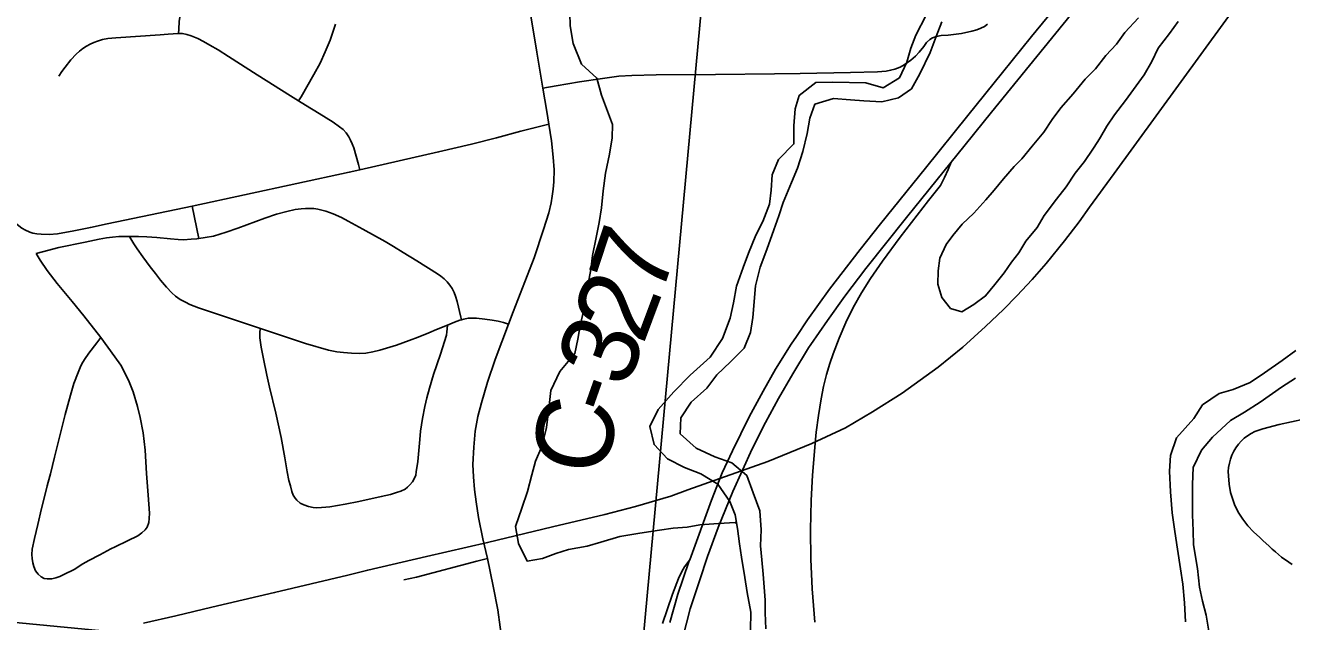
# Model space of a CAD drawing. Extents: x 0 to 1134, y 0 to 440.
# Drawn here: x 844.396 to 845.331, y 363.179 to 363.619 of the extents above; entities that cross this region are included whole.
import ezdxf

# ---------------------------------------------------------------- set-up
doc = ezdxf.new("R2010")
doc.units = 0
for name, color, linetype in [('GM_X_City_Street', 7, 'Continuous'), ('GM_X_County_Road', 7, 'Continuous'), ('GM_X_County_Road_Text', 7, 'Continuous'), ('GM_X_Interchange_Ramps', 7, 'Continuous'), ('GM_X_Major_River', 7, 'Continuous'), ('GM_X_Minor_Lake', 7, 'Continuous'), ('GM_X_Minor_River', 7, 'Continuous'), ('GM_X_Rail_Line', 7, 'Continuous'), ('GM_X_Section', 7, 'Continuous'), ('GM_X_Township_Road', 7, 'Continuous'), ('GM_X_US_Route', 7, 'Continuous')]:
    doc.layers.add(name, color=color, linetype=linetype)

msp = doc.modelspace()

# ---------------------------------------------------------------- linework, layer by layer
at = {"layer": 'GM_X_City_Street'}
for points in [[(844.77819, 363.57225), (844.78798, 363.57389), (844.80509, 363.57675), (844.82228, 363.57941), (844.83414, 363.58104), (844.84392, 363.58164), (844.86185, 363.58208), (844.90566, 363.58235), (844.94922, 363.5828), (844.96824, 363.58308), (845.00522, 363.58362), (845.0253, 363.58415), (845.03152, 363.58475), (845.03493, 363.58534), (845.03804, 363.58623), (845.0419, 363.58771), (845.04482, 363.58937), (845.04743, 363.59106), (845.0499, 363.59295), (845.0533, 363.59586), (845.05597, 363.59867), (845.05938, 363.60282), (845.06146, 363.60579), (845.06397, 363.60801), (845.0659, 363.6092), (845.06886, 363.61038), (845.07227, 363.61098), (845.07731, 363.61127), (845.08724, 363.6126), (845.09494, 363.61423), (845.0985, 363.61513), (845.10161, 363.61646), (845.10413, 363.61779), (845.1065, 363.61942)], [(845.3314, 363.22059), (845.32893, 363.22232), (845.32367, 363.226), (845.319, 363.23001), (845.31655, 363.23204), (845.31435, 363.23416), (845.30985, 363.23845), (845.30755, 363.24057), (845.30299, 363.2448), (845.29874, 363.24928), (845.29499, 363.25419), (845.29166, 363.25941), (845.28888, 363.26497), (845.28775, 363.26786), (845.28679, 363.27082), (845.28601, 363.27383), (845.28487, 363.27997), (845.28436, 363.28619), (845.28425, 363.28931), (845.28449, 363.2924), (845.28507, 363.29547), (845.28591, 363.29848), (845.28699, 363.3014), (845.28831, 363.30422), (845.28987, 363.3069), (845.29169, 363.30939), (845.29374, 363.31171), (845.296, 363.31382), (845.29845, 363.31571), (845.30107, 363.31736), (845.30383, 363.31878), (845.30672, 363.31994), (845.3097, 363.32088), (845.32179, 363.324), (845.33998, 363.32806)]]:
    msp.add_lwpolyline(points, dxfattribs=at)
at = {"layer": 'GM_X_County_Road'}
for points in [[(844.77819, 363.57225), (844.77379, 363.59879), (844.77008, 363.6212), (844.76508, 363.64917), (844.76064, 363.6738), (844.75969, 363.67897), (844.75912, 363.68375), (844.75864, 363.69018), (844.75835, 363.69729)], [(844.51912, 363.48519), (844.50736, 363.48266), (844.45639, 363.47198), (844.44404, 363.46948), (844.43193, 363.46694), (844.41976, 363.46477), (844.41369, 363.4642), (844.40761, 363.46435), (844.40458, 363.46471), (844.40161, 363.46529), (844.39942, 363.46596), (844.39875, 363.46615), (844.39606, 363.46734), (844.39349, 363.46891), (844.38867, 363.47266), (844.38418, 363.47685), (844.37792, 363.48365), (844.36959, 363.49417), (844.34758, 363.52336), (844.33029, 363.54546), (844.31353, 363.56765), (844.29232, 363.59445), (844.28787, 363.6)], [(844.78255, 363.54567), (844.78101, 363.55489), (844.77819, 363.57225)], [(844.78255, 363.54567), (844.77078, 363.54265), (844.76178, 363.54035), (844.74386, 363.5355), (844.72536, 363.53083), (844.70119, 363.52508), (844.64301, 363.51191)], [(844.75278, 363.398), (844.7562, 363.40707), (844.77161, 363.44708), (844.77871, 363.46783), (844.78249, 363.4803), (844.78423, 363.48759), (844.78508, 363.49243), (844.78583, 363.49761), (844.78628, 363.50309), (844.78643, 363.51199), (844.78583, 363.52118), (844.78462, 363.53335), (844.78255, 363.54567)], [(844.64301, 363.51191), (844.63518, 363.51014), (844.51912, 363.48519)], [(844.73718, 363.22503), (844.73381, 363.23962), (844.73071, 363.25548), (844.72878, 363.26689), (844.72759, 363.27608), (844.72685, 363.28527), (844.72656, 363.2946), (844.72715, 363.3072), (844.72818, 363.3192), (844.73011, 363.33002), (844.73293, 363.34009), (844.73737, 363.35536), (844.743, 363.37195), (844.75278, 363.398)], [(844.74629, 363.1208), (844.74686, 363.12774), (844.74832, 363.14682), (844.74837, 363.15609), (844.74775, 363.16598), (844.74671, 363.17457), (844.74478, 363.18717), (844.74138, 363.2048), (844.73718, 363.22503)]]:
    msp.add_lwpolyline(points, dxfattribs=at)
at = {"layer": 'GM_X_Interchange_Ramps'}
for points in [[(844.97889, 363.17807), (844.97707, 363.20284), (844.97608, 363.22455), (844.97579, 363.24627), (844.97627, 363.26799), (844.97734, 363.2866), (844.97811, 363.29828), (844.97911, 363.31015), (844.97997, 363.31827), (844.98167, 363.33065), (844.9836, 363.34297), (844.98549, 363.35213), (844.98758, 363.36084), (844.99004, 363.3689), (844.99247, 363.37607), (844.99687, 363.38774), (845.00184, 363.39918), (845.00737, 363.41036), (845.0135, 363.42122), (845.02015, 363.43177), (845.02898, 363.44463), (845.04203, 363.46215), (845.06299, 363.48922), (845.07164, 363.50038), (845.07478, 363.50637), (845.07733, 363.51207), (845.07966, 363.51762)], [(844.88657, 363.22425), (844.88277, 363.2189), (844.88166, 363.21715), (844.8802, 363.21446), (844.87831, 363.21027), (844.87393, 363.19888), (844.86986, 363.1872), (844.86637, 363.17724)]]:
    msp.add_lwpolyline(points, dxfattribs=at)
at = {"layer": 'GM_X_Major_River'}
for points in [[(845.06108, 363.62605), (845.05352, 363.6114), (845.04986, 363.60161), (845.04696, 363.59141), (845.04137, 363.57976), (845.02943, 363.57244), (845.01661, 363.57616), (844.99233, 363.57673), (844.9798, 363.57627), (844.96742, 363.56668), (844.96453, 363.55686), (844.96347, 363.54434), (844.96353, 363.53104), (844.95225, 363.51952), (844.94742, 363.50823), (844.94677, 363.49684), (844.94539, 363.48661), (844.94052, 363.4738), (844.93535, 363.46366), (844.9301, 363.45049), (844.92605, 363.43994), (844.92116, 363.42599), (844.91897, 363.41388), (844.91642, 363.40254), (844.91075, 363.38747), (844.90168, 363.37362), (844.88694, 363.36029), (844.87488, 363.34803), (844.86318, 363.335), (844.85719, 363.3226)], [(845.07273, 363.62121), (845.06867, 363.61029), (845.06422, 363.59861), (845.05662, 363.58282), (845.05028, 363.57157), (845.04063, 363.56495), (845.02842, 363.5622), (845.01515, 363.56289), (845.0053, 363.5635), (844.9928, 363.56456), (844.97904, 363.56032), (844.97538, 363.55014), (844.97321, 363.53879), (844.97023, 363.52556), (844.96614, 363.51311), (844.96171, 363.50257), (844.95566, 363.48789), (844.95239, 363.47809), (844.94872, 363.46753), (844.94345, 363.45321), (844.93857, 363.44002), (844.93521, 363.42642), (844.93313, 363.40291), (844.93135, 363.39193), (844.92689, 363.38025), (844.91678, 363.37023), (844.90668, 363.36058), (844.89924, 363.35088), (844.88761, 363.34051), (844.88011, 363.3289), (844.87945, 363.31714), (844.89135, 363.3066), (844.90524, 363.30019), (844.91765, 363.29572), (844.92882, 363.28634), (844.93345, 363.27369), (844.93844, 363.26027), (844.93924, 363.24619), (844.93896, 363.23442), (844.93985, 363.22414), (844.94073, 363.21348), (844.94164, 363.20396), (844.94218, 363.19444), (844.94233, 363.18494), (844.94281, 363.17315)], [(845.25264, 363.17841), (845.25184, 363.19248), (845.25065, 363.20619), (845.24903, 363.21763), (845.24672, 363.23212), (845.24475, 363.24509), (845.2428, 363.25881), (845.24166, 363.27442), (845.24088, 363.28964), (845.24154, 363.30102), (845.24603, 363.31422), (845.25889, 363.32836), (845.26521, 363.33847), (845.27755, 363.34692), (845.28787, 363.34972), (845.30052, 363.35512), (845.31094, 363.36209), (845.32406, 363.37129), (845.33411, 363.37865)], [(845.334, 363.35813), (845.32359, 363.35153), (845.30776, 363.34051), (845.2962, 363.33318), (845.2858, 363.32696), (845.27261, 363.31473), (845.2644, 363.30504), (845.2584, 363.29226), (845.25773, 363.27974), (845.25785, 363.2691), (845.25795, 363.25732), (845.25842, 363.24553), (845.25856, 363.23526), (845.26155, 363.21771), (845.26312, 363.204), (845.26515, 363.19369), (845.26794, 363.18337), (845.26994, 363.17154)], [(844.85719, 363.3226), (844.86029, 363.30923), (844.87028, 363.29873), (844.88265, 363.29236), (844.89468, 363.28752), (844.90741, 363.28), (844.91621, 363.26725), (844.92015, 363.25728), (844.92181, 363.24736), (844.92343, 363.23592), (844.92471, 363.22601), (844.92739, 363.21113), (844.92903, 363.20007), (844.93172, 363.18557), (844.9314, 363.17228)]]:
    msp.add_lwpolyline(points, dxfattribs=at)
at = {"layer": 'GM_X_Minor_Lake'}
for points in [[(845.21786, 363.62417), (845.20793, 363.61323), (845.20181, 363.60455), (845.1938, 363.59625), (845.18616, 363.58644), (845.17854, 363.57891), (845.16975, 363.56796), (845.16059, 363.55778), (845.15409, 363.5491), (845.14797, 363.53965), (845.13956, 363.52947), (845.13192, 363.52003), (845.1262, 363.51438), (845.11819, 363.50533), (845.11131, 363.49703), (845.10521, 363.48986), (845.09643, 363.48006), (845.08766, 363.47177), (845.08079, 363.46347), (845.07598, 363.45688)], [(845.1879, 363.53286), (845.18993, 363.53593), (845.19453, 363.54425), (845.20027, 363.55255), (845.2083, 363.56312), (845.22207, 363.582), (845.22782, 363.59183), (845.23243, 363.60166), (845.24084, 363.61261), (845.24734, 363.62129)], [(845.07598, 363.45688), (845.0712, 363.44684), (845.06999, 363.43736), (845.06991, 363.4275), (845.07286, 363.41761), (845.07923, 363.40959), (845.08754, 363.40725), (845.09628, 363.4125), (845.10503, 363.41889), (845.1119, 363.42719), (845.11878, 363.43587), (845.12414, 363.4438), (845.12949, 363.45059), (845.13485, 363.45928), (845.14325, 363.46947), (845.14824, 363.47816), (845.15741, 363.49024), (845.16467, 363.4993), (845.17118, 363.5095), (845.17806, 363.51818), (845.18418, 363.52724), (845.1879, 363.53286)]]:
    msp.add_lwpolyline(points, dxfattribs=at)
at = {"layer": 'GM_X_Minor_River'}
msp.add_lwpolyline([(844.92119, 363.25106), (844.92025, 363.25173), (844.90776, 363.25107), (844.89414, 363.25003), (844.88466, 363.2482), (844.87444, 363.24752), (844.86422, 363.24607), (844.84983, 363.2439), (844.83505, 363.24135), (844.82102, 363.23728), (844.81079, 363.23432), (844.79715, 363.23176), (844.78767, 363.2288), (844.7778, 363.22507), (844.76644, 363.22326), (844.76011, 363.23621), (844.75794, 363.24875), (844.76258, 363.26238), (844.76684, 363.27449), (844.76996, 363.28699), (844.77269, 363.29684), (844.77731, 363.30781), (844.78082, 363.32183), (844.78284, 363.33813), (844.78406, 363.34913), (844.79061, 363.36312), (844.80168, 363.37633), (844.80403, 363.38694), (844.80562, 363.39717), (844.80836, 363.40854), (844.81154, 363.42787), (844.81351, 363.43849), (844.81473, 363.44873), (844.81748, 363.46199), (844.81983, 363.47298), (844.82143, 363.48398), (844.82267, 363.49649), (844.82428, 363.50939), (844.82742, 363.52341), (844.8294, 363.53554), (844.82948, 363.54541), (844.82504, 363.55721), (844.82133, 363.56711), (844.81802, 363.57966), (844.80675, 363.58999), (844.80044, 363.60523), (844.79827, 363.61815), (844.79797, 363.62764)], dxfattribs=at)
at = {"layer": 'GM_X_Rail_Line'}
msp.add_lwpolyline([(844.48317, 363.17738), (844.50708, 363.18283), (844.53374, 363.1893), (844.58004, 363.20001), (844.63414, 363.21284), (844.64882, 363.21654), (844.69219, 363.22656), (844.7373, 363.23693), (844.78523, 363.24838), (844.82382, 363.25765), (844.84665, 363.26348), (844.87256, 363.27124), (844.8853, 363.27568), (844.94438, 363.2966), (844.97678, 363.30994), (845.00172, 363.3216), (845.02161, 363.33332), (845.04337, 363.34702), (845.06999, 363.3662), (845.08826, 363.38116), (845.10509, 363.39643), (845.1182, 363.40887), (845.12817, 363.41903), (845.13947, 363.43111), (845.14969, 363.44271), (845.16327, 363.4596), (845.17403, 363.47354), (845.18172, 363.4843), (845.20005, 363.50924), (845.31335, 363.66508)], dxfattribs=at)
at = {"layer": 'GM_X_Section'}
for points in [[(843.94203, 364.23217), (844.94191, 364.13589), (844.84938, 363.13367), (843.8514, 363.22955)], [(844.94191, 364.13589), (845.94632, 364.03841), (845.86026, 363.03836), (844.84938, 363.13367)]]:
    msp.add_lwpolyline(points, close=True, dxfattribs=at)
at = {"layer": 'GM_X_Township_Road'}
msp.add_line((844.52405, 363.46128), (844.51912, 363.48519), dxfattribs=at)
for points in [[(844.50905, 363.61264), (844.50924, 363.61579), (844.50972, 363.62141), (844.51048, 363.62761), (844.51491, 363.65516), (844.5207, 363.68919), (844.5222, 363.69817), (844.52237, 363.7012), (844.52227, 363.70419), (844.52181, 363.70713), (844.52095, 363.70997), (844.51971, 363.71266), (844.51852, 363.71466)], [(844.59782, 363.56281), (844.59962, 363.56588), (844.60912, 363.58216), (844.61369, 363.5906), (844.61752, 363.59907), (844.62106, 363.6077), (844.62417, 363.61647), (844.6251, 363.61942)], [(844.42069, 363.581), (844.42299, 363.58451), (844.42536, 363.58776), (844.42965, 363.5932), (844.43356, 363.5972), (844.43613, 363.59959), (844.4385, 363.60146), (844.44109, 363.60311), (844.44385, 363.60454), (844.44662, 363.60578), (844.44938, 363.60683), (844.453, 363.60798), (844.45701, 363.60873), (844.46273, 363.6094), (844.49557, 363.61154), (844.50152, 363.61207), (844.50514, 363.61236), (844.50905, 363.61264)], [(844.50905, 363.61264), (844.5121, 363.61246), (844.51534, 363.61188), (844.51849, 363.61083), (844.52335, 363.60873), (844.52745, 363.60673), (844.53222, 363.60397), (844.53831, 363.60035), (844.54604, 363.59549), (844.56719, 363.58214), (844.59179, 363.5666), (844.59782, 363.56281)], [(844.59782, 363.56281), (844.60285, 363.55965), (844.61295, 363.55354), (844.62324, 363.54706), (844.62811, 363.54373), (844.63068, 363.54163), (844.63297, 363.53915), (844.63477, 363.53639), (844.63621, 363.53381), (844.63745, 363.53114), (844.63859, 363.5281), (844.64193, 363.51589), (844.64301, 363.51191)], [(844.52405, 363.46128), (844.52878, 363.4619), (844.53485, 363.46308), (844.54425, 363.46581), (844.55287, 363.46896), (844.5728, 363.47621), (844.58158, 363.4792), (844.58906, 363.48106), (844.59537, 363.48253), (844.59958, 363.48317), (844.60278, 363.48348), (844.60587, 363.48351), (844.60896, 363.48332), (844.61205, 363.48288), (844.61782, 363.48148), (844.62323, 363.47945), (844.62935, 363.47675), (844.6345, 363.47412), (844.64526, 363.46824), (844.66164, 363.45897), (844.66774, 363.45529), (844.67511, 363.45097), (844.68521, 363.44487), (844.70039, 363.43525), (844.70293, 363.43343), (844.70531, 363.43143), (844.70749, 363.42923), (844.70945, 363.42683), (844.71113, 363.42425), (844.71254, 363.42151), (844.71361, 363.41868), (844.71477, 363.41468), (844.7175, 363.40322), (844.71798, 363.40121)], [(844.40397, 363.4503), (844.40875, 363.4515), (844.42085, 363.45455), (844.4402, 363.45855), (844.45041, 363.46065), (844.45588, 363.4617), (844.4603, 363.46233), (844.46503, 363.46265), (844.47304, 363.46276)], [(844.47304, 363.46276), (844.47965, 363.46265), (844.48576, 363.46244), (844.49323, 363.46188), (844.50322, 363.46097), (844.5089, 363.46055), (844.51269, 363.46034), (844.51837, 363.46065), (844.52265, 363.4611), (844.52405, 363.46128)], [(844.47304, 363.46276), (844.47398, 363.46107), (844.47608, 363.45729), (844.4785, 363.4536), (844.48266, 363.4478), (844.4883, 363.44036), (844.49212, 363.43548), (844.49593, 363.43062), (844.50027, 363.42541), (844.50427, 363.4211), (844.5068, 363.41878), (844.51026, 363.41636), (844.51416, 363.41416), (844.51752, 363.41258), (844.52394, 363.41016), (844.56962, 363.39495)], [(844.45171, 363.38822), (844.4393, 363.4041), (844.43052, 363.41474), (844.41957, 363.42799), (844.41203, 363.43755), (844.40694, 363.44525), (844.40397, 363.4503)], [(844.56962, 363.39495), (844.60295, 363.38386), (844.61999, 363.37881), (844.62609, 363.37755), (844.63103, 363.37702), (844.63692, 363.3766), (844.6425, 363.3765), (844.64744, 363.37671), (844.65259, 363.37755), (844.65786, 363.37881), (844.66996, 363.3826), (844.67942, 363.38596), (844.68614, 363.38853), (844.69396, 363.39168), (844.69963, 363.39409), (844.70767, 363.39732), (844.71298, 363.39943), (844.71688, 363.4009), (844.71798, 363.40121)], [(844.71798, 363.40121), (844.71982, 363.40174), (844.72297, 363.40237), (844.72613, 363.40248), (844.72918, 363.40248), (844.73539, 363.40185), (844.74065, 363.40111), (844.74507, 363.40016), (844.74917, 363.39926), (844.75278, 363.398)], [(844.56962, 363.39495), (844.56918, 363.3927), (844.56907, 363.39038), (844.56928, 363.38807), (844.57023, 363.38113), (844.57191, 363.37239), (844.57444, 363.3604), (844.57633, 363.35156), (844.58096, 363.33242), (844.58485, 363.31443), (844.58759, 363.29938), (844.58938, 363.28908), (844.59064, 363.28276), (844.59169, 363.27866), (844.59284, 363.27446), (844.5939, 363.27183), (844.59519, 363.26975), (844.59642, 363.26814), (844.59905, 363.26593), (844.60168, 363.26467), (844.60515, 363.26351), (844.60852, 363.26288), (844.61136, 363.26257), (844.61474, 363.26277), (844.6178, 363.26297), (844.62086, 363.26334), (844.63208, 363.2653), (844.64216, 363.2673), (844.6588, 363.27077), (844.66554, 363.27245), (844.67006, 363.27372), (844.67332, 363.27487), (844.67637, 363.27634), (844.67816, 363.27772), (844.67995, 363.2794), (844.68184, 363.28171), (844.68321, 363.28392), (844.68426, 363.28655), (844.68468, 363.28908), (844.68581, 363.29663), (844.68724, 363.31292), (844.68781, 363.31906), (844.68921, 363.32842), (844.69089, 363.33736), (844.69247, 363.34368), (844.69446, 363.35083), (844.69752, 363.36091), (844.70246, 363.37586), (844.70688, 363.39004), (844.70719, 363.39238), (844.70741, 363.39459), (844.70767, 363.39732)], [(844.45171, 363.38822), (844.44872, 363.3842), (844.44285, 363.37654), (844.43982, 363.37191), (844.43777, 363.3687), (844.43644, 363.36613), (844.43492, 363.36247), (844.43194, 363.35415), (844.42937, 363.34561), (844.4255, 363.33129), (844.42228, 363.31857), (844.41761, 363.29989), (844.41465, 363.28764), (844.41289, 363.28146), (844.41225, 363.27871), (844.4102, 363.27065), (844.40789, 363.26197), (844.40521, 363.2503), (844.4028, 363.24), (844.40107, 363.23207), (844.40082, 363.228), (844.40095, 363.22509), (844.40144, 363.222), (844.40218, 363.21928), (844.40354, 363.21613), (844.40552, 363.21353), (844.4076, 363.21151)], [(844.4076, 363.21151), (844.40984, 363.21038), (844.41224, 363.21008), (844.41546, 363.21015), (844.4185, 363.21081), (844.4214, 363.21186), (844.4245, 363.21328), (844.4321, 363.21705), (844.43855, 363.22116), (844.44282, 363.22369), (844.45092, 363.22793), (844.45924, 363.23222), (844.46233, 363.23373), (844.47141, 363.23811), (844.47905, 363.24193), (844.482, 363.24404), (844.4844, 363.2462), (844.48596, 363.24826), (844.48712, 363.25165), (844.48753, 363.2546), (844.48758, 363.25867), (844.48677, 363.27191), (844.48552, 363.28796), (844.48441, 363.30495), (844.48307, 363.31781), (844.48091, 363.32921), (844.47875, 363.33738), (844.47552, 363.34801), (844.47274, 363.35556), (844.46935, 363.36265), (844.46642, 363.36774), (844.46211, 363.37405), (844.45171, 363.38822)], [(844.73718, 363.22503), (844.7293, 363.22306), (844.68479, 363.21147), (844.67558, 363.20939)]]:
    msp.add_lwpolyline(points, dxfattribs=at)
at = {"layer": 'GM_X_US_Route'}
for points in [[(844.96534, 363.38892), (844.97356, 363.40122), (844.98973, 363.42396), (845.01236, 363.45314), (845.02734, 363.47203), (845.0606, 363.51322), (845.09197, 363.55201), (845.11753, 363.58364), (845.13907, 363.61021), (845.16678, 363.64434), (845.20961, 363.69712), (845.23858, 363.73305)], [(844.9744, 363.38063), (844.97592, 363.38313), (844.98835, 363.40069), (845.00118, 363.41864), (845.01657, 363.43916), (845.04675, 363.47684), (845.07966, 363.51762), (845.08384, 363.52281), (845.10949, 363.55438), (845.14283, 363.5956), (845.18169, 363.64355), (845.23622, 363.71091), (845.24998, 363.72786)], [(844.88657, 363.22425), (844.90256, 363.26817), (844.91058, 363.28834), (844.91807, 363.30457), (844.9305, 363.32956), (844.9407, 363.34871), (844.95, 363.3648), (844.96151, 363.38318), (844.96534, 363.38892)], [(844.91832, 363.27447), (844.93281, 363.306), (844.94256, 363.32549), (844.95205, 363.34308), (844.96271, 363.36143), (844.9744, 363.38063)], [(844.85993, 363.00012), (844.85995, 363.0012), (844.86021, 363.01593), (844.86029, 363.01762), (844.86088, 363.03046), (844.86136, 363.04076), (844.86255, 363.05499), (844.86482, 363.07747), (844.86771, 363.09942), (844.87094, 363.11745), (844.8751, 363.13951), (844.88146, 363.16678), (844.88701, 363.18792), (844.8937, 363.20873), (844.89971, 363.22652), (844.90757, 363.24801), (844.91832, 363.27447)], [(844.87194, 363.17779), (844.87786, 363.19877), (844.88597, 363.2226), (844.88657, 363.22425)]]:
    msp.add_lwpolyline(points, dxfattribs=at)

# ---------------------------------------------------------------- texts
at = {"layer": 'GM_X_County_Road_Text'}
for s, rotation, p in [('7', 71.60664, (844.86502, 363.41675)), ('2', 69.48299, (844.85208, 363.38206)), ('3', 69.27093, (844.83971, 363.34937)), ('-', 70.52595, (844.83212, 363.32788)), ('C', 80.61781, (844.82523, 363.28474))]:
    msp.add_text(s, height=0.05682, rotation=rotation, dxfattribs=at).set_placement(p)

doc.saveas('drawing.dxf')
